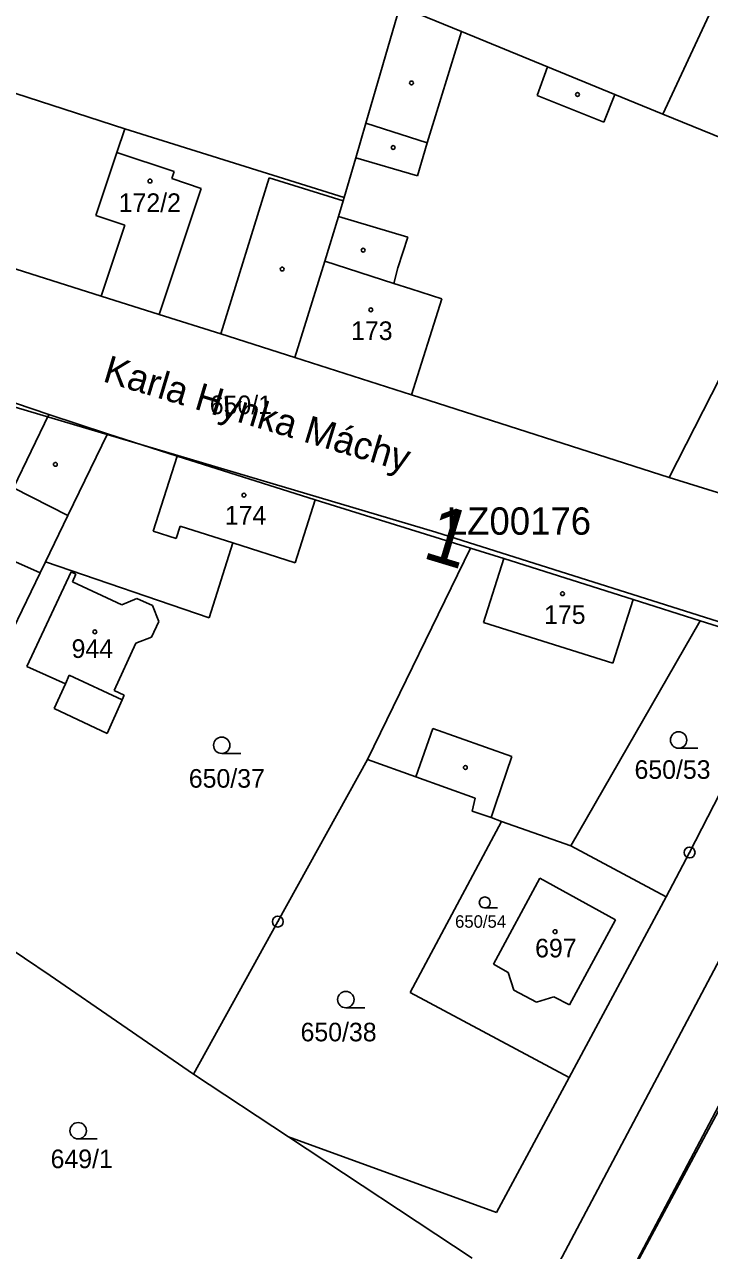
# Model space of a CAD drawing. Extents: x -738131 to -734179, y -1033447 to -1030078.
# Drawn here: x -736053.5 to -735990.9, y -1032442 to -1032329.9 of the extents above; entities that cross this region are included whole.
import ezdxf

# ---------------------------------------------------------------- set-up
doc = ezdxf.new("R2010")
doc.units = 0
for name, color, linetype in [('ftf_2010', 7, 'Continuous'), ('ftf_3010', 7, 'Continuous'), ('ftf_3010_ftf_3010_gtda_3015_gtda_3015_1', 7, 'Continuous'), ('ftf_nu', 7, 'Continuous'), ('Vrstva 1', 7, 'Continuous'), ('Vrstva 2', 7, 'Continuous'), ('Vrstva 3', 7, 'Continuous'), ('Vrstva 4', 7, 'Continuous'), ('Vrstva 5', 7, 'Continuous'), ('Vrstva 8', 7, 'Continuous')]:
    doc.layers.add(name, color=color, linetype=linetype)

msp = doc.modelspace()

# ---------------------------------------------------------------- linework, layer by layer
at = {"layer": 'ftf_2010'}
for points in [[(-736070.38, -1032360.15), (-736015.89, -1032376.33)], [(-736015.89, -1032376.33), (-735984.08, -1032386.39)], [(-735998.88, -1032445.56), (-735980.62, -1032411)]]:
    msp.add_lwpolyline(points, dxfattribs=at)
at = {"layer": 'Vrstva 1'}
for points in [[(-735981.79, -1032309.43), (-735995.14, -1032338.11)], [(-735942.39, -1032325.63), (-736006.49, -1032446.71)], [(-736022.28, -1032338.91), (-736019.17, -1032328.25)], [(-736013.53, -1032330.52), (-736017.51, -1032328.93)], [(-736013.53, -1032330.52), (-736005.67, -1032333.76)], [(-736044.34, -1032339.43), (-736063.27, -1032333.31)], [(-736005.67, -1032333.76), (-735999.52, -1032336.3)], [(-735999.52, -1032336.3), (-735995.14, -1032338.11)], [(-735981.55, -1032343.62), (-735995.14, -1032338.11)], [(-736045.07, -1032341.6), (-736044.34, -1032339.43)], [(-736024.26, -1032345.71), (-736044.34, -1032339.43)], [(-736023.2, -1032342.08), (-736022.28, -1032338.91)], [(-736046.99, -1032347.35), (-736045.07, -1032341.6)], [(-736024.26, -1032345.71), (-736023.2, -1032342.08)], [(-735980.62, -1032344), (-735994.56, -1032371.32)], [(-736024.79, -1032347.47), (-736024.35, -1032346.03)], [(-736024.26, -1032345.71), (-736024.35, -1032346.03)], [(-736067.74, -1032348.01), (-736046.51, -1032354.74)], [(-736044.34, -1032348.24), (-736046.99, -1032347.35)], [(-736046.51, -1032354.74), (-736044.34, -1032348.24)], [(-736026.05, -1032351.54), (-736024.79, -1032347.47)], [(-736026.05, -1032351.54), (-736028.77, -1032360.36)], [(-736046.51, -1032354.74), (-736041.2, -1032356.41)], [(-736035.55, -1032358.2), (-736041.2, -1032356.41)], [(-736028.77, -1032360.36), (-736035.55, -1032358.2)], [(-736028.77, -1032360.36), (-736018.1, -1032363.78)], [(-736051.27, -1032365.58), (-736055.87, -1032364.01)], [(-736018.1, -1032363.78), (-735994.56, -1032371.32)], [(-736054.5, -1032372.27), (-736051.27, -1032365.58)], [(-736045.93, -1032367.34), (-736051.27, -1032365.58)], [(-736045.93, -1032367.34), (-736049.54, -1032374.81)], [(-736039.54, -1032369.37), (-736045.93, -1032367.34)], [(-736026.91, -1032373.37), (-736039.54, -1032369.37)], [(-735977.26, -1032376.69), (-735994.56, -1032371.32)], [(-736026.91, -1032373.37), (-736028.74, -1032379.13)], [(-736012.73, -1032377.8), (-736026.91, -1032373.37)], [(-736064.69, -1032374.43), (-736052.07, -1032380.05)], [(-736051.58, -1032379.04), (-736049.54, -1032374.81)], [(-736034.45, -1032377.31), (-736036.63, -1032384.17)], [(-736028.74, -1032379.13), (-736034.45, -1032377.31)], [(-736022.15, -1032397.11), (-736012.73, -1032377.8)], [(-736009.68, -1032378.75), (-736012.73, -1032377.8)], [(-736052.07, -1032380.05), (-736051.58, -1032379.04)], [(-736036.63, -1032384.17), (-736051.58, -1032379.04)], [(-736009.68, -1032378.75), (-735997.85, -1032382.49)], [(-736052.07, -1032380.05), (-736065.27, -1032407.38)], [(-736053.29, -1032388.61), (-736049.25, -1032379.97)], [(-736049.25, -1032379.97), (-736048.8, -1032380.17)], [(-736048.8, -1032380.17), (-736049.13, -1032380.86)], [(-736049.13, -1032380.86), (-736044.62, -1032382.97)], [(-736044.62, -1032382.97), (-736043.23, -1032382.4)], [(-736043.23, -1032382.4), (-736041.79, -1032383.04)], [(-736041.79, -1032383.04), (-736041.23, -1032384.51)], [(-735997.85, -1032382.49), (-735991.72, -1032384.43)], [(-736041.23, -1032384.51), (-736041.89, -1032385.94)], [(-735991.72, -1032384.43), (-736003.54, -1032405.01)], [(-735991.72, -1032384.43), (-735983.19, -1032387.12)], [(-736043.32, -1032386.49), (-736045.32, -1032390.8)], [(-736041.89, -1032385.94), (-736043.32, -1032386.49)], [(-735992.68, -1032405.63), (-735983.19, -1032387.12)], [(-736049.77, -1032390.21), (-736053.29, -1032388.61)], [(-736050.79, -1032392.46), (-736049.77, -1032390.21)], [(-736045.32, -1032390.8), (-736044.39, -1032391.23)], [(-736044.59, -1032391.67), (-736045.95, -1032394.73)], [(-736044.39, -1032391.23), (-736044.59, -1032391.67)], [(-736045.95, -1032394.73), (-736050.79, -1032392.46)], [(-736022.15, -1032397.11), (-736030.34, -1032411.95)], [(-736022.15, -1032397.11), (-736017.72, -1032398.7)], [(-736017.72, -1032398.7), (-736012.28, -1032400.65)], [(-736012.56, -1032401.85), (-736012.28, -1032400.65)], [(-736010.82, -1032402.44), (-736012.56, -1032401.85)], [(-736009.88, -1032402.78), (-736018.25, -1032418.42)], [(-736009.88, -1032402.78), (-736010.82, -1032402.44)], [(-736003.54, -1032405.01), (-736009.88, -1032402.78)], [(-735994.84, -1032409.67), (-736003.54, -1032405.01)], [(-735994.84, -1032409.67), (-735992.68, -1032405.63)], [(-736065.27, -1032407.38), (-736051.15, -1032416.87)], [(-736010.63, -1032415.83), (-736006.38, -1032407.97)], [(-736006.38, -1032407.97), (-735999.47, -1032411.78)], [(-735994.84, -1032409.67), (-736003.7, -1032426.21)], [(-736030.34, -1032411.95), (-736038.05, -1032425.9)], [(-735999.47, -1032411.78), (-736003.68, -1032419.55)], [(-736009.28, -1032416.61), (-736010.63, -1032415.83)], [(-736008.75, -1032418.23), (-736009.28, -1032416.61)], [(-736051.15, -1032416.87), (-736038.05, -1032425.9)], [(-736018.25, -1032418.42), (-736003.7, -1032426.21)], [(-736006.67, -1032419.31), (-736008.75, -1032418.23)], [(-736005.1, -1032418.83), (-736006.67, -1032419.31)], [(-736003.68, -1032419.55), (-736005.1, -1032418.83)], [(-735999.75, -1032447.39), (-735985.53, -1032420.83)], [(-736038.05, -1032425.9), (-736029.36, -1032431.64)], [(-736003.7, -1032426.21), (-736010.33, -1032438.57)], [(-736029.36, -1032431.64), (-736010.33, -1032438.57)], [(-736029.36, -1032431.64), (-736012.56, -1032442.74)]]:
    msp.add_lwpolyline(points, dxfattribs=at)
at = {"layer": 'Vrstva 3'}
for p, q in [((-736035.47, -1032396.57), (-736033.72, -1032396.57)), ((-735993.69, -1032396.09), (-735991.94, -1032396.09)), ((-736011.42, -1032410.7), (-736010.24, -1032410.7)), ((-736024.12, -1032419.83), (-736022.37, -1032419.83)), ((-736048.6, -1032431.83), (-736046.85, -1032431.83))]:
    msp.add_line(p, q, dxfattribs=at)
for centre, radius in [((-736035.47, -1032395.82), 0.75), ((-735993.69, -1032395.34), 0.75), ((-736011.41, -1032410.2), 0.503), ((-736024.12, -1032419.08), 0.75), ((-736048.6, -1032431.08), 0.75)]:
    msp.add_circle(centre, radius, dxfattribs=at)
at = {"layer": 'Vrstva 4'}
for points in [[(-736013.53, -1032330.52), (-736016.67, -1032340.73)], [(-736005.67, -1032333.76), (-736006.62, -1032336.39)], [(-736006.62, -1032336.39), (-736000.53, -1032338.82)], [(-736000.53, -1032338.82), (-735999.52, -1032336.3)], [(-736022.28, -1032338.91), (-736016.67, -1032340.73)], [(-736045.07, -1032341.6), (-736039.83, -1032343.35)], [(-736016.67, -1032340.73), (-736017.57, -1032343.72)], [(-736023.2, -1032342.08), (-736017.57, -1032343.72)], [(-736039.83, -1032343.35), (-736040.04, -1032343.99)], [(-736031.13, -1032343.93), (-736035.55, -1032358.2)], [(-736024.35, -1032346.03), (-736031.13, -1032343.93)], [(-736037.35, -1032344.89), (-736041.2, -1032356.41)], [(-736040.04, -1032343.99), (-736037.35, -1032344.89)], [(-736018.46, -1032349.36), (-736024.79, -1032347.47)], [(-736019.36, -1032352.15), (-736018.46, -1032349.36)], [(-736019.73, -1032353.57), (-736026.05, -1032351.54)], [(-736019.73, -1032353.57), (-736019.36, -1032352.15)], [(-736018.17, -1032354.07), (-736019.73, -1032353.57)], [(-736015.33, -1032354.99), (-736018.17, -1032354.07)], [(-736018.1, -1032363.78), (-736015.33, -1032354.99)], [(-736041.73, -1032376.25), (-736039.54, -1032369.37)], [(-736049.54, -1032374.81), (-736054.5, -1032372.27)], [(-736039.64, -1032376.92), (-736041.73, -1032376.25)], [(-736039.27, -1032375.78), (-736039.64, -1032376.92)], [(-736039.27, -1032375.78), (-736034.45, -1032377.31)], [(-736011.52, -1032384.6), (-736009.68, -1032378.75)], [(-735997.85, -1032382.49), (-735999.7, -1032388.31)], [(-736011.52, -1032384.6), (-735999.7, -1032388.31)], [(-736049.77, -1032390.21), (-736049.41, -1032389.41)], [(-736049.41, -1032389.41), (-736044.59, -1032391.67)], [(-736017.72, -1032398.7), (-736016.16, -1032394.3)], [(-736016.16, -1032394.3), (-736008.94, -1032396.85)], [(-736010.42, -1032401.25), (-736008.94, -1032396.85)], [(-736010.82, -1032402.44), (-736010.42, -1032401.25)]]:
    msp.add_lwpolyline(points, dxfattribs=at)
at = {"layer": 'Vrstva 5'}
for centre in [(-736018.12, -1032335.24), (-736002.93, -1032336.3), (-736019.79, -1032341.15), (-736042.03, -1032344.21), (-736022.54, -1032350.54), (-736029.94, -1032352.26), (-736021.83, -1032355.99), (-736050.68, -1032370.13), (-736033.44, -1032372.94), (-736004.3, -1032381.96), (-736047.07, -1032385.45), (-736013.19, -1032397.85), (-736004.99, -1032412.87)]:
    msp.add_circle(centre, 0.175, dxfattribs=at)
at = {"layer": 'Vrstva 8'}
for centre, radius in [((-735992.68, -1032405.63), 0.5), ((-735992.68, -1032405.63), 0.0303), ((-736030.34, -1032411.95), 0.5), ((-736030.34, -1032411.95), 0.0303)]:
    msp.add_circle(centre, radius, dxfattribs=at)

# ---------------------------------------------------------------- texts
at = {"layer": 'ftf_3010'}
msp.add_text('1', height=5.2, rotation=343.2002, dxfattribs=at).set_placement((-736017.26, -1032378.63))
at = {"layer": 'ftf_3010_ftf_3010_gtda_3015_gtda_3015_1'}
msp.add_text('LZ00176', height=2.5, dxfattribs=at).set_placement((-736014.89, -1032376.56))
at = {"layer": 'ftf_nu'}
msp.add_text('Karla Hynka Máchy', height=2.5, rotation=343.2765, dxfattribs=at).set_placement((-736046.44, -1032362.51))
at = {"layer": 'Vrstva 2'}
for s, height, p in [('172/2', 1.7, (-736044.89, -1032347.04)), ('173', 1.7, (-736023.64, -1032358.75)), ('650/1', 1.7, (-736036.56, -1032365.53)), ('174', 1.7, (-736035.19, -1032375.63)), ('175', 1.7, (-736005.99, -1032384.72)), ('944', 1.7, (-736049.2, -1032387.83)), ('650/53', 1.7, (-735997.72, -1032398.89)), ('650/37', 1.7, (-736038.48, -1032399.7)), ('650/54', 1.14, (-736014.13, -1032412.51)), ('697', 1.7, (-736006.81, -1032415.22)), ('650/38', 1.7, (-736028.26, -1032422.9)), ('649/1', 1.7, (-736051.12, -1032434.5))]:
    msp.add_text(s, height=height, dxfattribs=at).set_placement(p)

doc.saveas('drawing.dxf')
